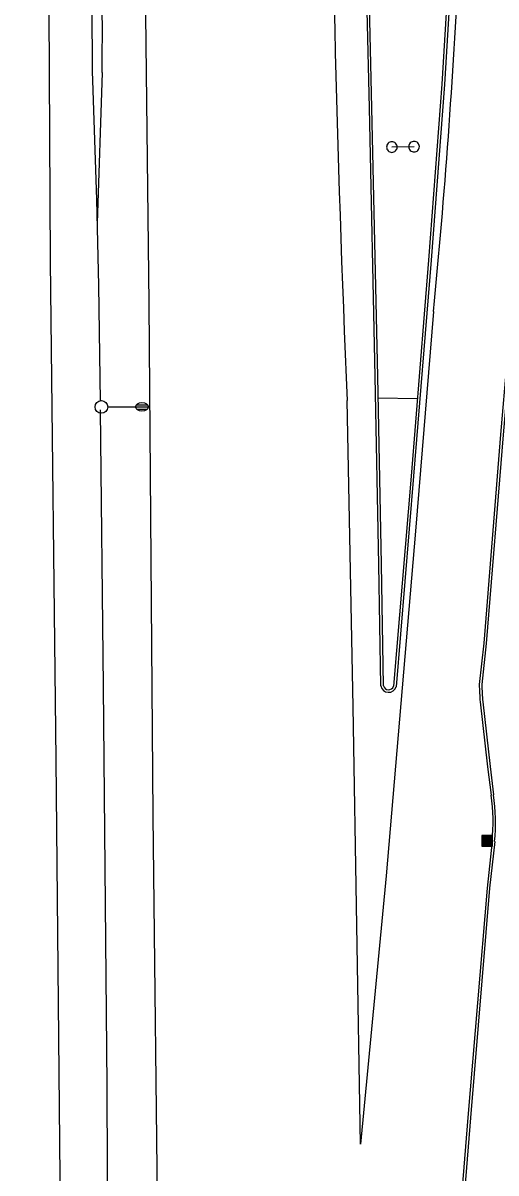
# Model space of a CAD drawing. Extents: x 2145380 to 2156929, y 139568 to 149130.
# Drawn here: x 2150821.7 to 2150932.7, y 141083.8 to 141353.6 of the extents above; entities that cross this region are included whole.
import ezdxf

# ---------------------------------------------------------------- set-up
doc = ezdxf.new("R2010")
doc.units = 0
for name, color, linetype in [('TOPO_Asphalt', 7, 'Continuous'), ('TOPO_Concrete', 7, 'Continuous'), ('TOPO_Curb Back', 7, 'Continuous'), ('TOPO_Light Pole', 7, 'Continuous'), ('TOPO_Misc', 7, 'Continuous'), ('TOPO_Sign', 7, 'Continuous'), ('TOPO_Wall Freestanding', 7, 'Continuous')]:
    doc.layers.add(name, color=color, linetype=linetype)

# ---------------------------------------------------------------- blocks, each defined once
blk = doc.blocks.new('CB')
at = {"layer": 'TOPO_Misc'}
for p, q in [((-3.08, 2.99), (3.24, 2.99)), ((-3.08, 2.68), (3.24, 2.68)), ((-3.08, 2.36), (3.24, 2.36)), ((-3.08, 2.05), (3.24, 2.05)), ((-3.08, 1.73), (3.24, 1.73)), ((-3.08, 1.4), (3.24, 1.4)), ((-3.08, 1.1), (3.24, 1.1)), ((-3.08, 0.77), (3.24, 0.77)), ((-3.08, 0.46), (3.24, 0.46)), ((-3.08, 0.14), (3.24, 0.14)), ((-3.08, -0.17), (3.24, -0.17)), ((-3.08, -0.48), (3.24, -0.48)), ((-3.08, -0.8), (3.24, -0.8)), ((-3.08, -1.11), (3.26, -1.11)), ((-3.08, -1.43), (3.26, -1.43)), ((-3.08, -1.75), (3.26, -1.75)), ((-3.08, -2.07), (3.26, -2.07)), ((-3.08, -2.39), (3.26, -2.39)), ((-3.08, -2.7), (3.26, -2.7)), ((-3.08, -3.02), (3.26, -3.02))]:
    blk.add_line(p, q, dxfattribs=at)
blk.add_lwpolyline([(3.26, -3.29), (3.24, 3.05), (-3.09, 3.04), (-3.08, -3.3), (3.26, -3.29)], dxfattribs=at)
blk = doc.blocks.new('POST')
at = {"layer": 'TOPO_Misc'}
for start, end in [(89.99996, 180.00004), (179.99996, 270.00004), (359.99996, 90.00004), (269.99996, 0.00004)]:
    blk.add_arc((-0.01, 0.03), 3.16, start, end, dxfattribs=at)
blk = doc.blocks.new('LP')
at = {"layer": 'TOPO_Light Pole'}
blk.add_line((3.81, 0), (20.32, 0), dxfattribs=at)
for points in [[(20.32, 0), (27.94, 0)], [(20.32, 0), (23.5, 0)], [(20.83, 1.27), (27.43, 1.27)], [(20.83, 1.27), (23.5, 1.27)], [(23.71, 1.27), (27.43, 1.27)], [(23.71, 0), (27.94, 0)], [(20.83, -1.27), (27.43, -1.27)], [(20.83, -1.27), (23.5, -1.27)], [(23.71, -1.27), (27.43, -1.27)]]:
    blk.add_lwpolyline(points, dxfattribs=at)
blk.add_circle((0, 0), 3.81, dxfattribs=at)
blk.add_ellipse((24.13, 0), major_axis=(3.81, 0), ratio=0.666667, dxfattribs=at)

msp = doc.modelspace()

# ---------------------------------------------------------------- linework, layer by layer
at = {"layer": 'TOPO_Asphalt'}
for points in [[(2150821.74, 142022.81), (2150822.6, 141924.11), (2150823.4, 141840.3), (2150824.46, 141743.43), (2150824.43, 141718.01), (2150825.36, 141619.27), (2150826.28, 141508.38), (2150827.55, 141400.88), (2150828.09, 141297.65), (2150829.48, 141180.83), (2150830.52, 141066.62), (2150831.25, 140944.43), (2150832.35, 140818.34), (2150832.8, 140757.25), (2150833.69, 140685.2), (2150834.1, 140611.06), (2150834.93, 140533.54), (2150835.64, 140459.77), (2150835.84, 140413.05), (2150836.06, 140385.7)], [(2150855.79, 140780.8), (2150855.13, 140862.42), (2150854.34, 140956.93), (2150853.48, 141064.08), (2150852.29, 141167.65), (2150851.31, 141287.82), (2150850.08, 141396.15), (2150849.15, 141528.47), (2150847.99, 141638.54), (2150847.39, 141719.39)], [(2150918.08, 141285.88), (2150913.85, 141234.35), (2150906.94, 141153.53), (2150900.92, 141090.56), (2150899.2, 141193.2), (2150897.78, 141265.01)]]:
    msp.add_lwpolyline(points, dxfattribs=at)
for centre, radius, start, end in [((2155671.15, 141467.64), 4777.67, 180.34247, 182.43076), ((2149120.45, 141458.26), 1805.87, 354.52249, 357.13671)]:
    msp.add_arc(centre, radius, start, end, dxfattribs=at)
at = {"layer": 'TOPO_Concrete'}
msp.add_line((2150914.26, 141265.46), (2150905.09, 141265.6), dxfattribs=at)
at = {"layer": 'TOPO_Curb Back'}
for points in [[(2150905.69, 141198.07), (2150905.23, 141226.6), (2150904.39, 141270.63), (2150903.02, 141333.66), (2150901.41, 141402.18), (2150899.91, 141458.27), (2150898.58, 141527.23), (2150896.91, 141596.84), (2150895.8, 141673.08), (2150895.45, 141719.9)], [(2150906.29, 141198.14), (2150905.83, 141226.61), (2150904.99, 141270.64), (2150903.61, 141333.67), (2150902.01, 141402.2), (2150900.51, 141458.29), (2150899.18, 141527.24), (2150897.51, 141596.85), (2150896.4, 141673.09), (2150896.05, 141719.91)], [(2150922.84, 141385.71), (2150920, 141339.22), (2150916.91, 141297.97), (2150912.79, 141247.32), (2150908.69, 141198.02)], [(2150923.44, 141385.68), (2150920.6, 141339.18), (2150917.51, 141297.93), (2150913.39, 141247.27), (2150909.28, 141197.9)], [(2150937.94, 141309.98), (2150936.77, 141291.45), (2150933.78, 141257.05), (2150929.85, 141208.09), (2150928.78, 141198.41)], [(2150938.54, 141309.92), (2150937.37, 141291.4), (2150934.37, 141257), (2150930.44, 141208.04), (2150929.38, 141198.39)], [(2150929.01, 141194.32), (2150930.75, 141179.12), (2150931.55, 141172.46)], [(2150929.6, 141194.37), (2150931.35, 141179.19), (2150932.14, 141172.54)], [(2150931.81, 141161.64), (2150930.63, 141150.68), (2150926.11, 141096.85), (2150920.05, 141021.17), (2150915.85, 140962.64), (2150912.4, 140901.69), (2150910.53, 140847.83), (2150909.85, 140776.37), (2150909.85, 140771.02)], [(2150932.41, 141161.58), (2150931.22, 141150.62), (2150926.71, 141096.8), (2150920.65, 141021.12), (2150916.45, 140962.6), (2150913, 140901.66), (2150911.13, 140847.82), (2150910.45, 140776.36), (2150910.45, 140771.02)]]:
    msp.add_lwpolyline(points, dxfattribs=at)
for centre, radius, start, end in [((2150907.51, 141198.43), 1.85, 191.2136, 343.381), ((2150907.51, 141198.43), 1.25, 193.4504, 340.799), ((2151094.43, 141205.37), 165.8, 182.4062, 183.8209), ((2151094.16, 141205.35), 164.92, 182.4203, 183.8166), ((2150888.58, 141165.99), 43.46, 354.2471, 8.5566), ((2150888.57, 141165.99), 44.06, 354.2446, 8.5436)]:
    msp.add_arc(centre, radius, start, end, dxfattribs=at)
at = {"layer": 'TOPO_Sign'}
msp.add_lwpolyline([(2150913.5, 141324.56), (2150908.3, 141324.47)], dxfattribs=at)
at = {"layer": 'TOPO_Wall Freestanding'}
for points in [[(2150840.3, 141342), (2150839.15, 141306.62)], [(2150838.01, 141340.06), (2150839.02, 141312.2), (2150839.49, 141292), (2150839.84, 141264.89)], [(2150839.88, 141262.85), (2150840.52, 141197.91), (2150841.38, 141104.35), (2150841.57, 141064.5)]]:
    msp.add_lwpolyline(points, dxfattribs=at)
for centre, radius, start, end in [((2149929.18, 141352.36), 911.18, 359.34855, 2.07572), ((2153053.38, 141363.51), 2215.49, 179.70789, 180.60656)]:
    msp.add_arc(centre, radius, start, end, dxfattribs=at)

# ---------------------------------------------------------------- block references
at = {"layer": 'TOPO_Light Pole', "xscale": 0.39370000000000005, "yscale": 0.3937000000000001}
msp.add_blockref('LP', (2150840.14, 141263.53), dxfattribs=at)
at = {"layer": 'TOPO_Misc', "xscale": 0.39370000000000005, "yscale": 0.3937000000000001}
for name, p in [('POST', (2150908.3, 141324.47)), ('POST', (2150913.5, 141324.56)), ('CB', (2150930.63, 141161.83))]:
    msp.add_blockref(name, p, dxfattribs=at)

doc.saveas('drawing.dxf')
